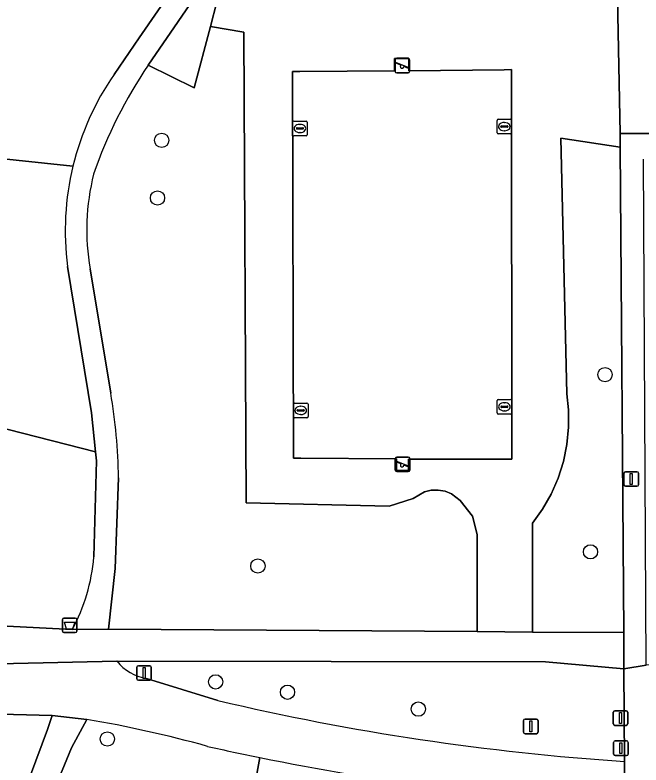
# Model space of a CAD drawing. Extents: x 160732 to 162107, y 387428 to 388479.
# Drawn here: x 161000.1 to 161043, y 388054.8 to 388106.2 of the extents above; entities that cross this region are included whole.
import ezdxf

# ---------------------------------------------------------------- set-up
doc = ezdxf.new("R2010")
doc.units = 0
for name, color, linetype in [('IMGEO_Afsluitpaal', 7, 'Continuous'), ('IMGEO_Afvalbak', 7, 'Continuous'), ('IMGEO_Berm_groen', 7, 'Continuous'), ('IMGEO_Boom', 7, 'Continuous'), ('IMGEO_Fietspad_gesloten', 7, 'Continuous'), ('IMGEO_Gemengd_bos', 7, 'Continuous'), ('IMGEO_Groenvoorziening', 7, 'Continuous'), ('IMGEO_Kolk', 7, 'Continuous'), ('IMGEO_Lichtmast', 7, 'Continuous'), ('IMGEO_Loofbos', 7, 'Continuous'), ('IMGEO_Speelvoorziening', 7, 'Continuous'), ('IMGEO_Terreindeel_gesloten', 7, 'Continuous'), ('IMGEO_Voetpad_gesloten', 7, 'Continuous'), ('IMGEO_Voetpad_open', 7, 'Continuous')]:
    doc.layers.add(name, color=color, linetype=linetype)

msp = doc.modelspace()

# ---------------------------------------------------------------- linework, layer by layer
at = {"layer": 'IMGEO_Afsluitpaal'}
for p, q in [((161041.128, 388057.621), (161041.128, 388058.421)), ((161041.128, 388058.421), (161041.128, 388057.621)), ((161041.228, 388058.521), (161042.018, 388058.521)), ((161042.018, 388058.521), (161041.228, 388058.521)), ((161042.118, 388058.421), (161042.118, 388057.621)), ((161042.118, 388057.621), (161042.118, 388058.421)), ((161042.018, 388057.521), (161041.228, 388057.521)), ((161041.228, 388057.521), (161042.018, 388057.521)), ((161041.153, 388055.56), (161041.153, 388056.36)), ((161041.153, 388056.36), (161041.153, 388055.56)), ((161041.253, 388056.46), (161042.043, 388056.46)), ((161042.043, 388056.46), (161041.253, 388056.46)), ((161042.143, 388056.36), (161042.143, 388055.56)), ((161042.143, 388055.56), (161042.143, 388056.36)), ((161042.043, 388055.46), (161041.253, 388055.46)), ((161041.253, 388055.46), (161042.043, 388055.46))]:
    msp.add_line(p, q, dxfattribs=at)
for points in [[(161041.548, 388058.396), (161041.698, 388058.396), (161041.698, 388057.646), (161041.548, 388057.646), (161041.548, 388058.396)], [(161041.573, 388056.335), (161041.723, 388056.335), (161041.723, 388055.585), (161041.573, 388055.585), (161041.573, 388056.335)]]:
    msp.add_lwpolyline(points, dxfattribs=at)
for centre, start, end in [((161041.228, 388058.421), 90, 180), ((161041.228, 388058.421), 90, 180), ((161042.018, 388058.421), 0, 90), ((161042.018, 388058.421), 360, 90), ((161041.228, 388057.621), 180, 270), ((161041.228, 388057.621), 180, 270), ((161042.018, 388057.621), 270, 0), ((161042.018, 388057.621), 270, 0), ((161041.253, 388056.36), 90, 180), ((161041.253, 388056.36), 90, 180), ((161042.043, 388056.36), 0, 90), ((161042.043, 388056.36), 360, 90), ((161041.253, 388055.56), 180, 270), ((161041.253, 388055.56), 180, 270), ((161042.043, 388055.56), 270, 0), ((161042.043, 388055.56), 270, 0)]:
    msp.add_arc(centre, 0.1, start, end, dxfattribs=at)
at = {"layer": 'IMGEO_Afvalbak'}
for p, q in [((161003.35, 388063.981), (161003.35, 388064.781)), ((161003.35, 388064.781), (161003.35, 388063.981)), ((161003.45, 388064.881), (161004.24, 388064.881)), ((161004.24, 388064.881), (161003.45, 388064.881)), ((161004.34, 388064.781), (161004.34, 388063.981)), ((161004.34, 388063.981), (161004.34, 388064.781)), ((161004.24, 388063.881), (161003.45, 388063.881)), ((161003.45, 388063.881), (161004.24, 388063.881))]:
    msp.add_line(p, q, dxfattribs=at)
msp.add_lwpolyline([(161003.493, 388064.595), (161004.197, 388064.595), (161004.048, 388064.125), (161003.642, 388064.125), (161003.493, 388064.595)], dxfattribs=at)
for centre, start, end in [((161003.45, 388064.781), 90, 180), ((161003.45, 388064.781), 90, 180), ((161004.24, 388064.781), 0, 90), ((161004.24, 388064.781), 360, 90), ((161003.45, 388063.981), 180, 270), ((161003.45, 388063.981), 180, 270), ((161004.24, 388063.981), 270, 0), ((161004.24, 388063.981), 270, 0)]:
    msp.add_arc(centre, 0.1, start, end, dxfattribs=at)
at = {"layer": 'IMGEO_Berm_groen'}
for points in [[(161041.858, 388061.388), (161036.475, 388061.871), (161007.081, 388061.934)], [(161041.904, 388055.052), (161041.858, 388061.388)], [(161009.124, 388060.731), (161014.022, 388059.225)]]:
    msp.add_lwpolyline(points, dxfattribs=at)
for centre, radius, start, end in [((161009.668, 388063.992), 3.306, 218.4937, 260.5238), ((161053.15, 388225.424), 170.743, 256.75228, 266.22357)]:
    msp.add_arc(centre, radius, start, end, dxfattribs=at)
at = {"layer": 'IMGEO_Boom'}
for centre in [(161010.161, 388097.618), (161009.875, 388093.666), (161040.559, 388081.557), (161039.563, 388069.416), (161016.758, 388068.443), (161013.858, 388060.504), (161018.789, 388059.795), (161027.759, 388058.638), (161006.437, 388056.59)]:
    msp.add_circle(centre, 0.489, dxfattribs=at)
at = {"layer": 'IMGEO_Fietspad_gesloten'}
for points in [[(161007.081, 388061.934), (161000, 388061.761), (160994.823, 388061.627), (160994.806, 388058.428), (161000, 388058.271), (161002.652, 388058.191), (161005.02, 388057.929)], [(161014.022, 388059.225), (161009.124, 388060.731)], [(161041.566, 388051.98), (161041.746, 388051.968), (161041.927, 388051.956), (161041.904, 388055.052)]]:
    msp.add_lwpolyline(points, dxfattribs=at)
for centre, radius, start, end in [((161009.668, 388063.992), 3.306, 218.4937, 260.5238), ((161053.15, 388225.424), 170.743, 256.75228, 266.22357), ((160991.168, 387976.124), 82.97, 74.5236, 80.38951), ((161055.413, 388243.383), 191.972, 257.33039, 258.42326), ((161054.802, 388242.835), 191.314, 258.56975, 266.03297)]:
    msp.add_arc(centre, radius, start, end, dxfattribs=at)
at = {"layer": 'IMGEO_Gemengd_bos'}
for points in [[(161015.79, 388105.039), (161013.499, 388105.408), (161012.378, 388101.212), (161009.24, 388102.761)], [(161007.199, 388074.496), (161006.978, 388068.275), (161006.517, 388064.105), (161031.8, 388063.945), (161031.783, 388070.598), (161031.472, 388071.867), (161030.617, 388072.943), (161030.044, 388073.38), (161029.599, 388073.562), (161029.125, 388073.648), (161028.644, 388073.634), (161028.177, 388073.52), (161027.416, 388073.067), (161025.754, 388072.551), (161015.949, 388072.771), (161015.79, 388105.039)], [(161005.256, 388088.801), (161006.67, 388080.288)]]:
    msp.add_lwpolyline(points, dxfattribs=at)
msp.add_lwpolyline([(161041.602, 388097.138), (161037.54, 388097.762), (161037.937, 388080.232), (161038.053, 388079.146), (161038.06, 388077.955), (161037.943, 388076.769), (161037.703, 388075.603), (161037.341, 388074.468), (161036.864, 388073.376), (161036.274, 388072.341), (161035.58, 388071.373), (161035.584, 388063.921), (161041.841, 388063.881)], close=True, dxfattribs=at)
for centre, radius, start, end in [((161035.238, 388085.038), 31.465, 145.7179, 160.9554), ((161020.648, 388091.489), 15.625, 165.8658, 189.9076), ((160970.701, 388074.083), 36.5, 0.6488, 9.7883)]:
    msp.add_arc(centre, radius, start, end, dxfattribs=at)
at = {"layer": 'IMGEO_Groenvoorziening'}
for points in [[(161013.952, 388107.101), (161013.499, 388105.408), (161015.79, 388105.039), (161015.949, 388072.771), (161025.754, 388072.551), (161027.416, 388073.067), (161028.177, 388073.52), (161028.644, 388073.634), (161029.125, 388073.648), (161029.599, 388073.562), (161030.044, 388073.38), (161030.617, 388072.943), (161031.472, 388071.867), (161031.783, 388070.598), (161031.8, 388063.945), (161035.584, 388063.921), (161035.58, 388071.373), (161036.274, 388072.341), (161036.864, 388073.376), (161037.341, 388074.468), (161037.703, 388075.603), (161037.943, 388076.769), (161038.06, 388077.955), (161038.053, 388079.146), (161037.937, 388080.232), (161037.54, 388097.762), (161041.602, 388097.138), (161041.595, 388098.078), (161041.351, 388110.823)], [(161006.893, 388102.125), (161008.619, 388104.633), (161011.393, 388108.665)], [(160992.819, 388097.04), (161004.078, 388095.845)], [(160998.051, 388044.52), (160999.577, 388049.854), (161000, 388050.983), (161002.343, 388057.235), (161002.652, 388058.191), (161000, 388058.271), (160994.806, 388058.428), (160994.798, 388056.907), (160992.915, 388056.516), (160993.345, 388039.254), (160994.233, 388003.375), (160994.086, 388001.922), (160993.183, 388000), (160992.451, 387999.084)], [(161016.888, 388055.316), (161016.203, 388051.562)]]:
    msp.add_lwpolyline(points, dxfattribs=at)
for points in [[(161043.996, 388110.815), (161041.351, 388110.823), (161041.595, 388098.078), (161043.977, 388098.085)], [(161034.154, 388102.46), (161034.16, 388075.755), (161033.66, 388075.755), (161027.086, 388075.772), (161027.089, 388074.997), (161026.255, 388075.011), (161026.265, 388075.785), (161019.708, 388075.841), (161019.208, 388075.845), (161019.13, 388102.324), (161019.63, 388102.325), (161026.114, 388102.383), (161026.118, 388103.23), (161027.114, 388103.226), (161027.101, 388102.374), (161033.654, 388102.454)]]:
    msp.add_lwpolyline(points, close=True, dxfattribs=at)
for centre, radius, start, end in [((161022.364, 388091.419), 18.814, 145.3174, 166.3942), ((161054.802, 388242.835), 191.314, 258.56975, 266.03297)]:
    msp.add_arc(centre, radius, start, end, dxfattribs=at)
at = {"layer": 'IMGEO_Kolk'}
for p, q in [((161033.23, 388099.057), (161034.082, 388099.057)), ((161019.139, 388098.003), (161019.139, 388098.855)), ((161019.214, 388098.929), (161020.066, 388098.929)), ((161019.627, 388098.709), (161019.652, 388098.709)), ((161020.14, 388098.855), (161020.14, 388098.003)), ((161033.155, 388098.131), (161033.155, 388098.983)), ((161033.414, 388098.551), (161033.414, 388098.563)), ((161033.852, 388098.514), (161033.454, 388098.514)), ((161033.457, 388098.6), (161033.855, 388098.6)), ((161033.643, 388098.837), (161033.668, 388098.837)), ((161033.898, 388098.563), (161033.898, 388098.551)), ((161034.156, 388098.983), (161034.156, 388098.131)), ((161019.398, 388098.423), (161019.398, 388098.435)), ((161019.836, 388098.386), (161019.438, 388098.386)), ((161019.441, 388098.472), (161019.839, 388098.472)), ((161019.65, 388098.149), (161019.625, 388098.149)), ((161019.882, 388098.435), (161019.882, 388098.423)), ((161034.082, 388098.057), (161033.23, 388098.057)), ((161033.666, 388098.277), (161033.641, 388098.277)), ((161020.066, 388097.929), (161019.214, 388097.929)), ((161019.196, 388078.683), (161019.196, 388079.535)), ((161019.271, 388079.609), (161020.123, 388079.609)), ((161020.197, 388079.535), (161020.197, 388078.683)), ((161033.16, 388078.931), (161033.16, 388079.783)), ((161033.235, 388079.857), (161034.087, 388079.857)), ((161033.648, 388079.637), (161033.673, 388079.637)), ((161034.161, 388079.783), (161034.161, 388078.931)), ((161019.455, 388079.103), (161019.455, 388079.115)), ((161019.893, 388079.066), (161019.495, 388079.066)), ((161019.498, 388079.152), (161019.896, 388079.152)), ((161019.684, 388079.389), (161019.709, 388079.389)), ((161019.939, 388079.115), (161019.939, 388079.103)), ((161033.419, 388079.351), (161033.419, 388079.363)), ((161033.857, 388079.314), (161033.459, 388079.314)), ((161033.462, 388079.4), (161033.86, 388079.4)), ((161033.671, 388079.077), (161033.646, 388079.077)), ((161033.903, 388079.363), (161033.903, 388079.351)), ((161020.123, 388078.609), (161019.271, 388078.609)), ((161019.707, 388078.829), (161019.682, 388078.829)), ((161034.087, 388078.857), (161033.235, 388078.857))]:
    msp.add_line(p, q, dxfattribs=at)
for points in [[(161033.23, 388099.057), (161034.082, 388099.057)], [(161019.139, 388098.003), (161019.139, 388098.855)], [(161019.214, 388098.929), (161020.066, 388098.929)], [(161020.14, 388098.855), (161020.14, 388098.003)], [(161033.155, 388098.131), (161033.155, 388098.983)], [(161034.156, 388098.983), (161034.156, 388098.131)], [(161034.082, 388098.057), (161033.23, 388098.057)], [(161020.066, 388097.929), (161019.214, 388097.929)], [(161019.196, 388078.683), (161019.196, 388079.535)], [(161019.271, 388079.609), (161020.123, 388079.609)], [(161020.197, 388079.535), (161020.197, 388078.683)], [(161033.16, 388078.931), (161033.16, 388079.783)], [(161033.235, 388079.857), (161034.087, 388079.857)], [(161034.161, 388079.783), (161034.161, 388078.931)], [(161020.123, 388078.609), (161019.271, 388078.609)], [(161034.087, 388078.857), (161033.235, 388078.857)]]:
    msp.add_lwpolyline(points, dxfattribs=at)
for centre, radius, start, end in [((161033.232, 388098.981), 0.0765, 91.552, 178.448), ((161033.232, 388098.981), 0.0765, 91.552, 178.448), ((161034.08, 388098.981), 0.0765, 1.552, 88.448), ((161034.08, 388098.981), 0.0765, 1.552, 88.448), ((161019.216, 388098.853), 0.0765, 91.552, 178.448), ((161019.216, 388098.853), 0.0765, 91.552, 178.448), ((161020.064, 388098.853), 0.0765, 1.552, 88.448), ((161020.064, 388098.853), 0.0765, 1.552, 88.448), ((161033.454, 388098.56), 0.0403, 85.8775, 175.7526), ((161033.451, 388098.55), 0.0366, 178.938, 274.7102), ((161033.855, 388098.557), 0.043, 264.8664, 352.4533), ((161033.859, 388098.562), 0.0386, 1.7309, 96.639), ((161019.216, 388098.005), 0.0765, 181.552, 268.448), ((161019.216, 388098.005), 0.0765, 181.552, 268.448), ((161019.438, 388098.432), 0.0403, 85.8775, 175.7526), ((161019.435, 388098.422), 0.0366, 178.938, 274.7102), ((161019.839, 388098.429), 0.043, 264.8664, 352.4533), ((161019.843, 388098.434), 0.0386, 1.7309, 96.639), ((161020.064, 388098.005), 0.0765, 271.552, 358.448), ((161020.064, 388098.005), 0.0765, 271.552, 358.448), ((161033.232, 388098.133), 0.0765, 181.552, 268.448), ((161033.232, 388098.133), 0.0765, 181.552, 268.448), ((161034.08, 388098.133), 0.0765, 271.552, 358.448), ((161034.08, 388098.133), 0.0765, 271.552, 358.448), ((161019.273, 388079.533), 0.0765, 91.552, 178.448), ((161019.273, 388079.533), 0.0765, 91.552, 178.448), ((161020.121, 388079.533), 0.0765, 1.552, 88.448), ((161020.121, 388079.533), 0.0765, 1.552, 88.448), ((161033.237, 388079.781), 0.0765, 91.552, 178.448), ((161033.237, 388079.781), 0.0765, 91.552, 178.448), ((161034.085, 388079.781), 0.0765, 1.552, 88.448), ((161034.085, 388079.781), 0.0765, 1.552, 88.448), ((161019.495, 388079.112), 0.0403, 85.8775, 175.7526), ((161019.492, 388079.102), 0.0366, 178.938, 274.7102), ((161019.896, 388079.109), 0.043, 264.8664, 352.4533), ((161019.9, 388079.114), 0.0386, 1.7309, 96.639), ((161033.459, 388079.36), 0.0403, 85.8775, 175.7526), ((161033.456, 388079.35), 0.0366, 178.938, 274.7102), ((161033.86, 388079.357), 0.043, 264.8664, 352.4533), ((161033.864, 388079.362), 0.0386, 1.7309, 96.639), ((161019.273, 388078.685), 0.0765, 181.552, 268.448), ((161019.273, 388078.685), 0.0765, 181.552, 268.448), ((161020.121, 388078.685), 0.0765, 271.552, 358.448), ((161020.121, 388078.685), 0.0765, 271.552, 358.448), ((161033.237, 388078.933), 0.0765, 181.552, 268.448), ((161033.237, 388078.933), 0.0765, 181.552, 268.448), ((161034.085, 388078.933), 0.0765, 271.552, 358.448), ((161034.085, 388078.933), 0.0765, 271.552, 358.448)]:
    msp.add_arc(centre, radius, start, end, dxfattribs=at)
for centre, major_axis, ratio, start_param, end_param in [((161019.626, 388098.429), (-0.387, 0.002), 0.722429, 4.712389, 7.853982), ((161019.651, 388098.429), (-0.39, 0.002), 0.717154, 1.570796, 4.712389), ((161033.642, 388098.557), (-0.387, 0.002), 0.722429, 4.712389, 7.853982), ((161033.667, 388098.557), (-0.39, 0.002), 0.717154, 1.570796, 4.712389), ((161033.647, 388079.357), (-0.387, 0.002), 0.722429, 4.712389, 7.853982), ((161033.672, 388079.357), (-0.39, 0.002), 0.717154, 1.570796, 4.712389), ((161019.683, 388079.109), (-0.387, 0.002), 0.722429, 4.712389, 7.853982), ((161019.708, 388079.109), (-0.39, 0.002), 0.717154, 1.570796, 4.712389)]:
    msp.add_ellipse(centre, major_axis=major_axis, ratio=ratio, start_param=start_param, end_param=end_param, dxfattribs=at)
at = {"layer": 'IMGEO_Lichtmast'}
for p, q in [((161041.961, 388074.909), (161042.751, 388074.909)), ((161042.751, 388074.909), (161041.961, 388074.909)), ((161041.861, 388074.009), (161041.861, 388074.809)), ((161041.861, 388074.809), (161041.861, 388074.009)), ((161042.851, 388074.809), (161042.851, 388074.009)), ((161042.851, 388074.009), (161042.851, 388074.809)), ((161042.751, 388073.909), (161041.961, 388073.909)), ((161041.961, 388073.909), (161042.751, 388073.909)), ((161008.461, 388060.712), (161008.461, 388061.512)), ((161008.461, 388061.512), (161008.461, 388060.712)), ((161008.561, 388061.612), (161009.351, 388061.612)), ((161009.351, 388061.612), (161008.561, 388061.612)), ((161009.451, 388061.512), (161009.451, 388060.712)), ((161009.451, 388060.712), (161009.451, 388061.512)), ((161009.351, 388060.612), (161008.561, 388060.612)), ((161008.561, 388060.612), (161009.351, 388060.612)), ((161035.075, 388057.948), (161035.865, 388057.948)), ((161035.865, 388057.948), (161035.075, 388057.948)), ((161034.975, 388057.048), (161034.975, 388057.848)), ((161034.975, 388057.848), (161034.975, 388057.048)), ((161035.965, 388057.848), (161035.965, 388057.048)), ((161035.965, 388057.048), (161035.965, 388057.848)), ((161035.865, 388056.948), (161035.075, 388056.948)), ((161035.075, 388056.948), (161035.865, 388056.948))]:
    msp.add_line(p, q, dxfattribs=at)
for points in [[(161042.281, 388074.784), (161042.431, 388074.784), (161042.431, 388074.034), (161042.281, 388074.034), (161042.281, 388074.784)], [(161008.881, 388061.487), (161009.031, 388061.487), (161009.031, 388060.737), (161008.881, 388060.737), (161008.881, 388061.487)], [(161035.395, 388057.823), (161035.545, 388057.823), (161035.545, 388057.073), (161035.395, 388057.073), (161035.395, 388057.823)]]:
    msp.add_lwpolyline(points, dxfattribs=at)
for centre, start, end in [((161041.961, 388074.809), 90, 180), ((161041.961, 388074.809), 90, 180), ((161042.751, 388074.809), 0, 90), ((161042.751, 388074.809), 360, 90), ((161041.961, 388074.009), 180, 270), ((161041.961, 388074.009), 180, 270), ((161042.751, 388074.009), 270, 0), ((161042.751, 388074.009), 270, 0), ((161008.561, 388061.512), 90, 180), ((161008.561, 388061.512), 90, 180), ((161009.351, 388061.512), 0, 90), ((161009.351, 388061.512), 360, 90), ((161008.561, 388060.712), 180, 270), ((161008.561, 388060.712), 180, 270), ((161009.351, 388060.712), 270, 0), ((161009.351, 388060.712), 270, 0), ((161035.075, 388057.848), 90, 180), ((161035.075, 388057.848), 90, 180), ((161035.865, 388057.848), 0, 90), ((161035.865, 388057.848), 360, 90), ((161035.075, 388057.048), 180, 270), ((161035.075, 388057.048), 180, 270), ((161035.865, 388057.048), 270, 0), ((161035.865, 388057.048), 270, 0)]:
    msp.add_arc(centre, 0.1, start, end, dxfattribs=at)
at = {"layer": 'IMGEO_Loofbos'}
for points in [[(161004.078, 388095.845), (160992.819, 388097.04), (160992.631, 388079.589), (161005.629, 388076.265), (161005.347, 388078.944), (161003.708, 388088.973)], [(161005.694, 388075.644), (161005.629, 388076.265), (160992.631, 388079.589), (160992.491, 388066.534), (160994.847, 388065.977), (160994.841, 388064.967), (160994.839, 388064.566), (161000, 388064.295), (161004.027, 388064.084)], [(161005.514, 388069.062), (161005.694, 388075.644)], [(161005.02, 388057.929), (161003.968, 388055.978), (161002.741, 388052.98), (161000.75, 388046.836), (161000, 388044.282)], [(161017.596, 388047.454), (161016.203, 388051.562), (161016.888, 388055.316)]]:
    msp.add_lwpolyline(points, dxfattribs=at)
for centre, radius, start, end in [((161022.356, 388091.415), 18.808, 166.376, 187.4602), ((160992.726, 388070.171), 12.836, 331.6922, 355.0445), ((160991.168, 387976.124), 82.97, 74.5236, 80.38951), ((161055.413, 388243.383), 191.972, 257.33039, 258.42326)]:
    msp.add_arc(centre, radius, start, end, dxfattribs=at)
at = {"layer": 'IMGEO_Speelvoorziening'}
for p, q in [((161026.174, 388102.336), (161026.174, 388103.136)), ((161026.174, 388103.136), (161026.174, 388102.336)), ((161026.274, 388103.236), (161027.064, 388103.236)), ((161027.064, 388103.236), (161026.274, 388103.236)), ((161027.164, 388103.136), (161027.164, 388102.336)), ((161027.164, 388102.336), (161027.164, 388103.136)), ((161026.557, 388102.764), (161026.218, 388102.901)), ((161026.243, 388102.961), (161027.119, 388102.608)), ((161027.095, 388102.548), (161026.755, 388102.685)), ((161027.064, 388102.236), (161026.274, 388102.236)), ((161026.274, 388102.236), (161027.064, 388102.236)), ((161026.282, 388075.912), (161027.072, 388075.912)), ((161027.072, 388075.912), (161026.282, 388075.912)), ((161026.182, 388075.012), (161026.182, 388075.812)), ((161026.182, 388075.812), (161026.182, 388075.012)), ((161026.565, 388075.44), (161026.226, 388075.577)), ((161026.251, 388075.637), (161027.127, 388075.284)), ((161027.172, 388075.812), (161027.172, 388075.012)), ((161027.172, 388075.012), (161027.172, 388075.812)), ((161027.072, 388074.912), (161026.282, 388074.912)), ((161026.282, 388074.912), (161027.072, 388074.912)), ((161027.103, 388075.224), (161026.763, 388075.361))]:
    msp.add_line(p, q, dxfattribs=at)
for centre, radius, start, end in [((161026.274, 388103.136), 0.1, 90, 180), ((161026.274, 388103.136), 0.1, 90, 180), ((161027.064, 388103.136), 0.1, 0, 90), ((161027.064, 388103.136), 0.1, 360, 90), ((161026.231, 388102.931), 0.0327, 68.078, 248.078), ((161026.636, 388102.674), 0.12, 130.9928, 5.1632), ((161027.107, 388102.578), 0.0327, 248.078, 68.078), ((161026.274, 388102.336), 0.1, 180, 270), ((161026.274, 388102.336), 0.1, 180, 270), ((161027.064, 388102.336), 0.1, 270, 0), ((161027.064, 388102.336), 0.1, 270, 0), ((161026.282, 388075.812), 0.1, 90, 180), ((161026.282, 388075.812), 0.1, 90, 180), ((161027.072, 388075.812), 0.1, 0, 90), ((161027.072, 388075.812), 0.1, 360, 90), ((161026.239, 388075.607), 0.0327, 68.078, 248.078), ((161026.644, 388075.35), 0.12, 130.9928, 5.1632), ((161026.282, 388075.012), 0.1, 180, 270), ((161026.282, 388075.012), 0.1, 180, 270), ((161027.072, 388075.012), 0.1, 270, 0), ((161027.072, 388075.012), 0.1, 270, 0), ((161027.115, 388075.254), 0.0327, 248.078, 68.078)]:
    msp.add_arc(centre, radius, start, end, dxfattribs=at)
at = {"layer": 'IMGEO_Terreindeel_gesloten'}
msp.add_lwpolyline([(161034.154, 388102.46), (161033.654, 388102.454), (161027.101, 388102.374), (161027.114, 388103.226), (161026.118, 388103.23), (161026.114, 388102.383), (161019.63, 388102.325), (161019.13, 388102.324), (161019.208, 388075.845), (161019.708, 388075.841), (161026.265, 388075.785), (161026.255, 388075.011), (161027.089, 388074.997), (161027.086, 388075.772), (161033.66, 388075.755), (161034.16, 388075.755)], close=True, dxfattribs=at)
at = {"layer": 'IMGEO_Voetpad_gesloten'}
for points in [[(161014.928, 388113.802), (161012.52, 388110.303), (161011.393, 388108.665), (161008.619, 388104.633), (161006.893, 388102.125)], [(161009.24, 388102.761), (161013.353, 388108.786), (161014.237, 388110.018), (161016.338, 388112.861)], [(161003.708, 388088.973), (161005.347, 388078.944), (161005.629, 388076.265), (161005.694, 388075.644), (161005.514, 388069.062)], [(161006.67, 388080.288), (161005.256, 388088.801)], [(161004.027, 388064.084), (161006.517, 388064.105), (161006.978, 388068.275), (161007.199, 388074.496)], [(161000, 388044.282), (161000.75, 388046.836), (161002.741, 388052.98), (161003.968, 388055.978), (161005.02, 388057.929), (161002.652, 388058.191), (161002.343, 388057.235), (161000, 388050.983), (160999.577, 388049.854), (160998.051, 388044.52)]]:
    msp.add_lwpolyline(points, dxfattribs=at)
msp.add_lwpolyline([(161041.841, 388063.881), (161035.584, 388063.921), (161031.8, 388063.945), (161006.517, 388064.105), (161004.027, 388064.084), (161000, 388064.295), (160994.839, 388064.566), (160994.823, 388061.627), (161000, 388061.761), (161007.081, 388061.934), (161036.475, 388061.871), (161041.858, 388061.388)], close=True, dxfattribs=at)
for centre, radius, start, end in [((161035.238, 388085.038), 31.465, 145.7179, 160.9554), ((161022.364, 388091.419), 18.814, 145.3174, 166.3942), ((161022.356, 388091.415), 18.808, 166.376, 187.4602), ((161020.648, 388091.489), 15.625, 165.8658, 189.9076), ((160970.701, 388074.083), 36.5, 0.6488, 9.7883), ((160992.726, 388070.171), 12.836, 331.6922, 355.0445)]:
    msp.add_arc(centre, radius, start, end, dxfattribs=at)
at = {"layer": 'IMGEO_Voetpad_open'}
msp.add_lwpolyline([(161013.499, 388105.408), (161013.952, 388107.101), (161013.353, 388108.786), (161009.24, 388102.761), (161012.378, 388101.212)], close=True, dxfattribs=at)
for points in [[(161061.567, 388098.378), (161059.211, 388098.13), (161043.977, 388098.085), (161041.595, 388098.078), (161041.602, 388097.138), (161041.841, 388063.881), (161041.858, 388061.388), (161043.389, 388061.652), (161043.205, 388096.33)], [(161047.923, 388061.707), (161043.389, 388061.652), (161041.858, 388061.388), (161041.904, 388055.052), (161041.927, 388051.956), (161041.951, 388048.565), (161049.535, 388048.589), (161049.473, 388045.617), (161052.935, 388045.629), (161052.964, 388045.768), (161064.111, 388045.75)]]:
    msp.add_lwpolyline(points, dxfattribs=at)

doc.saveas('drawing.dxf')
